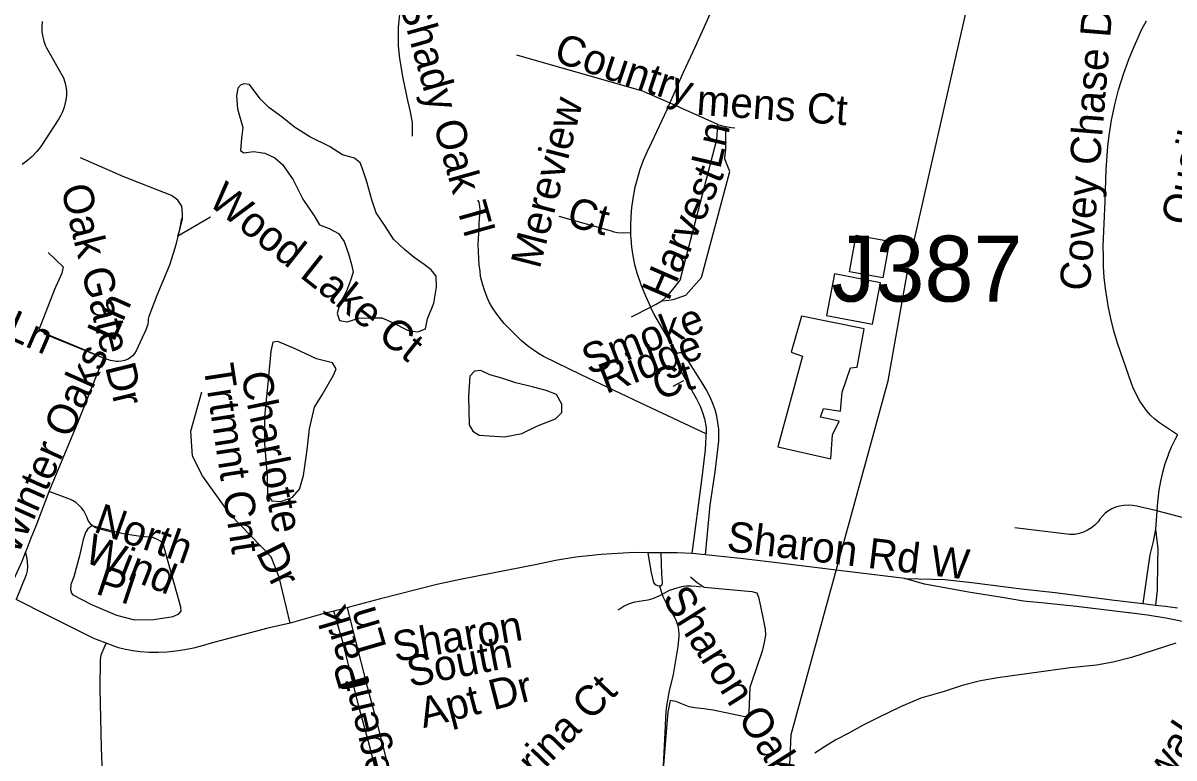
# Model space of a CAD drawing. Extents: x 1383679 to 1536984, y 460658 to 651027.
# Drawn here: x 1438807 to 1442417, y 502662 to 504968 of the extents above; entities that cross this region are included whole.
import ezdxf

# ---------------------------------------------------------------- set-up
doc = ezdxf.new("R2010")
doc.units = 0
for name, color, linetype in [('Exist Cultural Warehouse Building Footprint', 7, 'Continuous'), ('Exist Hydrographic Creek Single Shore', 7, 'Continuous'), ('Exist Hydrographic Misc Water Feature', 7, 'Continuous'), ('Exist Road Non-System Structure Non-Sys Other Number Label', 7, 'Continuous'), ('Exist Road Non-System Type 51', 7, 'Continuous'), ('Exist Road Non-System Type 51 Label', 7, 'Continuous')]:
    doc.layers.add(name, color=color, linetype=linetype)

msp = doc.modelspace()

# ---------------------------------------------------------------- linework, layer by layer
at = {"layer": 'Exist Cultural Warehouse Building Footprint'}
for points in [[(1441419.6, 504302.8), (1441524.2, 504284.1), (1441503.5, 504168.2), (1441398.9, 504187), (1441419.6, 504302.8)], [(1441351.9, 504180.8), (1441327, 504050.3), (1441471.2, 504022.7), (1441496.1, 504153.2), (1441351.9, 504180.8)], [(1441248.7, 504047.8), (1441216.4, 503935.1), (1441251.9, 503922.6), (1441174.5, 503637.8), (1441340.6, 503600.3), (1441345.4, 503675.4), (1441366.4, 503719.2), (1441308.3, 503731.7), (1441318, 503758.3), (1441371.2, 503750.5), (1441376.1, 503809.9), (1441401.9, 503886.6), (1441422.8, 503888.2), (1441445.4, 504008.7), (1441248.7, 504047.8)]]:
    msp.add_lwpolyline(points, dxfattribs=at)
at = {"layer": 'Exist Hydrographic Creek Single Shore'}
msp.add_lwpolyline([(1440990.3, 501787.8), (1441110.3, 501946.3), (1441202.3, 502426.9), (1441216.3, 502735.2), (1441520.3, 503845.1), (1441585.3, 504211.5), (1441766.4, 505008.7), (1441966.3, 505454.3), (1442146.4, 505703.5)], dxfattribs=at)
at = {"layer": 'Exist Hydrographic Misc Water Feature'}
for points in [[(1440104.2, 504139.4), (1440102.8, 504173.9), (1440087, 504193.9), (1440065.4, 504209.9), (1440033.8, 504232.7), (1440004.2, 504257.1), (1439968.8, 504289.8), (1439943.6, 504330.5), (1439914.4, 504373), (1439901.1, 504413.5), (1439886.1, 504469.5), (1439870.8, 504514.1), (1439865.2, 504529.9), (1439847.4, 504544.2), (1439809.6, 504554.8), (1439768.1, 504580.2), (1439706.7, 504611), (1439659.1, 504641.5), (1439619.6, 504672.6), (1439578.2, 504703), (1439550.6, 504729.9), (1439517.5, 504774.8), (1439499.5, 504776.9), (1439489.4, 504772.9), (1439481.2, 504763.3), (1439476.8, 504739.5), (1439480.1, 504699.3), (1439497, 504640.7), (1439492.4, 504607.1), (1439489.6, 504568.6), (1439499.6, 504561), (1439529.7, 504564.5), (1439565.6, 504559.7), (1439597.4, 504545.1), (1439621, 504524.1), (1439654.1, 504475.9), (1439685, 504415.3), (1439720.1, 504362.9), (1439737.5, 504334.7), (1439767.4, 504323.4), (1439797, 504307.2), (1439814.6, 504283.1), (1439828, 504244.2), (1439837.3, 504210.4), (1439842.9, 504186.5), (1439834.4, 504160.4), (1439821.8, 504127), (1439801, 504087.2), (1439792.5, 504057), (1439800.1, 504034.7), (1439824.1, 504030.9), (1439860.2, 504041.7), (1439896.3, 504043.4), (1439932.3, 504042.7), (1439964.1, 504029.8), (1440015.7, 504003.3), (1440045.5, 503998.6), (1440069.7, 504008), (1440076.3, 504039.8), (1440095.2, 504089.5), (1440104.2, 504139.4)], [(1439727.9, 503913.9), (1439660.4, 503945.6), (1439606.8, 503968.9), (1439590.7, 503966.7), (1439584.2, 503938.9), (1439576.6, 503847.2), (1439564.5, 503733.4), (1439565, 503648.8), (1439573.1, 503545.3), (1439574, 503488.6), (1439587.7, 503468.7), (1439615.6, 503466.5), (1439651.9, 503479.7), (1439674.4, 503505.5), (1439687.2, 503548.7), (1439698.7, 503628.9), (1439705.7, 503694.4), (1439721.1, 503762.2), (1439745.8, 503801.9), (1439780.9, 503863.6), (1439789.3, 503883.1), (1439777.6, 503901.4), (1439727.9, 503913.9)], [(1440408.6, 503825.5), (1440352.8, 503839), (1440309, 503853.8), (1440271.3, 503864.4), (1440243.4, 503877.3), (1440223.3, 503875.2), (1440209, 503859.9), (1440203.9, 503797.6), (1440206.3, 503707.3), (1440217.9, 503687.4), (1440237.7, 503674.7), (1440317.6, 503669.8), (1440371.9, 503680.2), (1440420.3, 503703.8), (1440476.7, 503726.5), (1440497, 503745.8), (1440497.5, 503772), (1440480.1, 503802.8), (1440448.4, 503814.9), (1440408.6, 503825.5)], [(1442422.8, 503022.6), (1442354.3, 503000.2), (1442283.9, 502977), (1442225.5, 502962.6), (1442173.3, 502953), (1442091.1, 502944.8), (1441962.7, 502926.8), (1441864.5, 502913.3), (1441810.3, 502903.7), (1441752.1, 502889.3), (1441695.7, 502869.9), (1441623.2, 502849.2), (1441558.7, 502822.6), (1441488.1, 502787.9), (1441439.7, 502764.2), (1441397.1, 502739.7), (1441356.7, 502718.3), (1441320.3, 502696.9), (1441290, 502677)]]:
    msp.add_lwpolyline(points, dxfattribs=at)
at = {"layer": 'Exist Road Non-System Type 51'}
for p, q in [((1440754.3, 504753.4), (1440835.7, 504717.5)), ((1439395.8, 504358.5), (1439293.2, 504299.8)), ((1440715.2, 504045.8), (1440775.1, 504076.7)), ((1440845.8, 503828.4), (1440879.6, 503846.6)), ((1442362.9, 503437), (1442358.3, 503379.4)), ((1440807.7, 503305.9), (1440767.8, 503306)), ((1440803.4, 503200.9), (1440812.1, 503175.3)), ((1439823.5, 503133.1), (1439781.8, 503122.9)), ((1442318.6, 503146.6), (1442358.5, 503141.7))]:
    msp.add_line(p, q, dxfattribs=at)
for points in [[(1440029.3, 504613.1), (1440029.3, 504655.4), (1440022.9, 504689.3), (1440014.5, 504725.3), (1439999.6, 504795.2), (1439989, 504856.6), (1439984.8, 504896.9), (1439984.8, 504954.1), (1439989, 504996.4), (1439995.3, 505025.4), (1440005.7, 505066)], [(1440975.8, 505029.1), (1440961.9, 504998), (1440913.7, 504891.1), (1440877.8, 504812.5), (1440835.7, 504717.5)], [(1438867.1, 504972.6), (1438866.3, 504956.4), (1438867, 504940.3), (1438869.3, 504924.3), (1438872.6, 504911.2), (1438877.4, 504898.5), (1438881.2, 504890.8), (1438934.6, 504796.2), (1438939.1, 504782.8), (1438942.1, 504768.9), (1438943.6, 504754.9), (1438943.5, 504740.7), (1438941.8, 504726.7), (1438939.9, 504718.1), (1438936.6, 504703.8), (1438931.7, 504689.9), (1438925.4, 504676.6), (1438920.2, 504667.8), (1438863.4, 504580.3), (1438850.6, 504564.5), (1438836.6, 504549.8), (1438821.4, 504536.3), (1438805.3, 504523.9)], [(1442427.4, 503675.4), (1442371.2, 503713.7), (1442356.7, 503725.3), (1442343.2, 503738.1), (1442330.7, 503751.9), (1442319.5, 503766.7), (1442309.7, 503781.9), (1442291.1, 503818.4), (1442283.9, 503837.4), (1442239.5, 503963.6), (1442228.3, 504002), (1442218.6, 504040.9), (1442210.4, 504080.2), (1442206.7, 504101.4), (1442201.5, 504135.4), (1442197.8, 504169.5), (1442195.7, 504203.7), (1442195.1, 504236.6), (1442194.8, 504268.2), (1442200.8, 504408.9), (1442203.7, 504508.1), (1442209.4, 504581), (1442213.7, 504615.5), (1442220.8, 504663), (1442232.3, 504716.4), (1442243.1, 504758.2), (1442258.3, 504807.8), (1442274.4, 504851.3), (1442292, 504894.2), (1442316.3, 504948.5), (1442330, 504974.7)], [(1440754.3, 504753.4), (1440355.7, 504867.7)], [(1440835.7, 504717.5), (1440826, 504695.6), (1440801.8, 504644), (1440778.1, 504593.6), (1440764.5, 504565.5), (1440752.6, 504537.1), (1440742.1, 504508.1), (1440733, 504478.6), (1440725.4, 504448.6), (1440724.9, 504446.5), (1440719.5, 504418), (1440715.5, 504389.4), (1440713.1, 504360.7), (1440712.2, 504331.9), (1440712.7, 504311.1)], [(1440835.7, 504717.5), (1440866.2, 504704), (1440984.7, 504650.7), (1440986.6, 504650.1)], [(1440983, 504602.9), (1440985.6, 504632.3), (1440986.6, 504650.1)], [(1440986.6, 504650.1), (1441008, 504643.4), (1441009.9, 504643.1)], [(1441009.9, 504643.1), (1441010, 504572.2), (1441007.3, 504544.6)], [(1441009.9, 504643.1), (1441029, 504640.6), (1441039.6, 504639)], [(1440868.5, 504161.2), (1440983, 504602.9)], [(1439293.2, 504299.8), (1439299.8, 504323.6), (1439303.4, 504336.1), (1439307.5, 504353.3), (1439307.9, 504369.1), (1439305.1, 504393.7), (1439292.8, 504411.8), (1439272.6, 504426.8), (1439123.1, 504486), (1438987.8, 504544.7)], [(1440886.2, 504113.7), (1440934.6, 504169.6), (1441023.7, 504502.3), (1441007.3, 504544.6)], [(1440949.7, 503679.3), (1440742.9, 503775.8), (1440557.5, 503864.4), (1440439.7, 503921.3), (1440429.3, 503927.5), (1440408.2, 503941.7), (1440388.4, 503956.4), (1440369.5, 503972.2), (1440355.7, 503985.3), (1440316.5, 504025.7), (1440303.3, 504040.9), (1440290.8, 504057.4), (1440279.3, 504074.2), (1440269.4, 504092.1), (1440261.4, 504110.4), (1440254.4, 504129.8), (1440249.1, 504147), (1440245.1, 504161.5), (1440242.4, 504172.8), (1440240.5, 504190), (1440238, 504209.6), (1440236.5, 504228.4), (1440235.2, 504274.5), (1440236.3, 504307.5), (1440237.4, 504338.3), (1440240.9, 504382.7), (1440240.3, 504392.7), (1440237.5, 504406.2), (1440233.4, 504412.4)], [(1439304.6, 504354.5), (1439296.9, 504315.1), (1439293.2, 504299.8)], [(1440487.5, 504362.4), (1440651.3, 504316.1), (1440660.4, 504312.8), (1440671.5, 504310.9), (1440689.5, 504310), (1440712.7, 504311.1)], [(1440712.7, 504311.1), (1440712.9, 504302.9), (1440713.5, 504292), (1440716, 504264.6), (1440720, 504237.4), (1440725.4, 504210.6), (1440732.4, 504184.2)], [(1439293.2, 504299.8), (1439287.6, 504275.9), (1439283.8, 504261.8), (1439266.4, 504207.8), (1439227.3, 504112.7), (1439201.7, 504047.3), (1439200.2, 504038.9), (1439199.9, 504032), (1439198.7, 504022.8), (1439193.5, 504007.7), (1439162.6, 503939.4), (1439157.4, 503931), (1439150.9, 503923.6), (1439143.4, 503917.3), (1439134.9, 503912.2), (1439125.7, 503908.7), (1439116.1, 503906.6), (1439106.2, 503906), (1439100.6, 503906.4), (1439081.5, 503908.9), (1439060.1, 503916.7)], [(1438886.6, 504247.6), (1438932.9, 504203), (1438929.5, 504183.3), (1438906.4, 504131.9), (1438856.6, 504005.1), (1438890.9, 503988.4), (1439003.6, 503941.1), (1439061.9, 503916.8)], [(1440732.4, 504184.2), (1440732.5, 504183.9), (1440732.3, 504184.3), (1440732.4, 504184.2)], [(1440732.4, 504184.2), (1440745, 504148.1), (1440759.2, 504112.4), (1440774.8, 504077.2), (1440775.1, 504076.7)], [(1440810.4, 504096), (1440830.7, 504114.1), (1440849, 504137.6), (1440868.5, 504161.2)], [(1440775.1, 504076.7), (1440793.3, 504086.1), (1440810.4, 504096)], [(1440810.4, 504096), (1440832.3, 504098.4), (1440846, 504100.4), (1440886.2, 504113.7)], [(1440775.1, 504076.7), (1440787.9, 504050.4), (1440817.4, 504000.1), (1440859.1, 503930.6)], [(1439060.1, 503916.7), (1439041.8, 503923.4), (1438872.3, 503993.2)], [(1438889.8, 503497.8), (1438909.1, 503545.7), (1438980.2, 503716.5), (1438997.3, 503758.5), (1439060.1, 503916.7)], [(1440859.1, 503930.6), (1440857.3, 503929.4), (1440854.1, 503925.6), (1440852.2, 503921), (1440851.9, 503916.1), (1440852, 503915.7), (1440854, 503909.7), (1440866.7, 503881.9), (1440919.7, 503788.5), (1440921.8, 503784.6), (1440930.7, 503765.9), (1440938.1, 503746.4), (1440944, 503726.3), (1440949.3, 503698.7), (1440949.7, 503679.3)], [(1440947.4, 503299.2), (1440962.7, 503454.8), (1440977.9, 503560), (1440985.7, 503620.3), (1440989.1, 503657.4), (1440989.6, 503672.6), (1440988.9, 503693.5), (1440986.7, 503714.2), (1440983, 503734.7), (1440977.9, 503754.6), (1440970.6, 503774.1), (1440960.8, 503796.4), (1440949.5, 503818.1), (1440936.8, 503839.2), (1440895.7, 503905), (1440879.6, 503927.7), (1440875.8, 503930.9), (1440871.2, 503932.8), (1440866.3, 503933.2), (1440861.5, 503932), (1440859.1, 503930.6)], [(1439370.5, 503547.5), (1439338.5, 503609.4), (1439333.9, 503687.2), (1439368.3, 503810.9)], [(1440905.9, 503303.1), (1440935.7, 503533.1), (1440947.3, 503629), (1440949.9, 503670.6), (1440949.7, 503679.3)], [(1442427.4, 503675.4), (1442418.9, 503660.1), (1442408.1, 503637.5), (1442398.8, 503614.3), (1442397.9, 503611.9), (1442388.4, 503585.2), (1442380.5, 503557.9), (1442374.1, 503530.3), (1442369.2, 503502.4), (1442365.9, 503474.2), (1442365.1, 503464.7), (1442362.9, 503437)], [(1439645.2, 503084.9), (1439610.9, 503229.2), (1439585.7, 503293.3), (1439457.5, 503426.1), (1439370.5, 503547.5)], [(1442993.1, 503537.4), (1442965.2, 503535.4), (1442936.8, 503531.7), (1442908.7, 503526.5), (1442891.5, 503522.5), (1442868.5, 503516.6), (1442839.3, 503506.6), (1442810.8, 503495.2), (1442782.8, 503482.3), (1442755.6, 503468), (1442745.2, 503462.1), (1442686.5, 503425.8), (1442672.2, 503415.8), (1442657.1, 503407.1), (1442641.2, 503399.8), (1442624.7, 503394), (1442607.8, 503389.7), (1442595, 503387.8), (1442582, 503387.5), (1442569.1, 503388.8), (1442566.3, 503389.3), (1442537.7, 503394.3), (1442470.4, 503409.3), (1442362.9, 503437)], [(1438815.5, 503306.7), (1438820.8, 503319.5), (1438833.5, 503352.7), (1438848.3, 503390.2), (1438877.7, 503467.7), (1438889.8, 503497.8)], [(1439086.3, 503370.6), (1439037.6, 503383.4), (1439029.7, 503387.5), (1439022.6, 503393), (1439016.7, 503399.7), (1439012, 503407.2), (1439008.6, 503415.5), (1439008.5, 503416.2), (1438998.5, 503437.1), (1438991.2, 503446.9), (1438982.7, 503455.6), (1438973.1, 503463.2), (1438962.7, 503469.4), (1438956, 503472.5), (1438889.8, 503497.8)], [(1442362.9, 503437), (1442300.3, 503452.4), (1442286.7, 503454.5), (1442272.9, 503455.1), (1442259.2, 503454.3), (1442245.6, 503452), (1442233.4, 503448.7), (1442222.1, 503443.7), (1442211.3, 503437.3), (1442201.2, 503429.7), (1442192.1, 503421), (1442184, 503411.3), (1442178.5, 503403.3), (1442168.6, 503392.9), (1442157.6, 503383.9), (1442145.6, 503376.3), (1442132.8, 503370.3), (1442119.3, 503365.8), (1442106.2, 503363.1), (1442090, 503363.6), (1441917.9, 503384)], [(1439023.6, 503389.8), (1439011.1, 503380.8), (1439003.8, 503369.3), (1438995.6, 503347.2), (1438984.1, 503295.8), (1438967, 503230.3), (1438957.1, 503205.8), (1438956.4, 503190.2), (1438959.6, 503178.8), (1438963.6, 503173.9), (1439021.8, 503143.7), (1439100.2, 503110.2), (1439156.6, 503095.4), (1439218, 503096.2), (1439278.5, 503106.1), (1439295.6, 503114.2), (1439303, 503122.4), (1439302.1, 503135.5), (1439250.6, 503322.8), (1439248.2, 503332.6), (1439238.4, 503342.3), (1439227, 503348.9), (1439213.9, 503353.8), (1439175.5, 503357.1), (1439121.5, 503365.2), (1439023.6, 503389.8)], [(1442358.3, 503379.4), (1442351.1, 503340.8), (1442341.2, 503299.7), (1442332.5, 503241.5), (1442318.6, 503146.6)], [(1442358.3, 503379.4), (1442365.5, 503317.8), (1442365.4, 503274), (1442364, 503188), (1442358.5, 503141.7)], [(1438757, 503173.4), (1438789.2, 503245.3), (1438804.3, 503279.4), (1438815.5, 503306.7)], [(1438815.5, 503306.7), (1438819.5, 503286.8), (1438821.5, 503263.6), (1438820.5, 503249.4), (1438817.2, 503236.5), (1438785.6, 503159.1)], [(1440767.8, 503306), (1440723.6, 503306.1), (1440620.7, 503300.3), (1440541, 503291.6), (1440477.5, 503281.2), (1440418.6, 503269.4), (1440178.5, 503221.7), (1440105.4, 503206), (1439924.3, 503160.5), (1439830.3, 503134.8), (1439823.5, 503133.1)], [(1440803.4, 503200.9), (1440798.6, 503201.6), (1440790.5, 503204.9), (1440785.5, 503212.3), (1440776.7, 503247.9), (1440767.8, 503306)], [(1440807.7, 503305.9), (1440809.2, 503238.4), (1440811.4, 503213.5), (1440810.3, 503204.2), (1440805.2, 503200.7), (1440803.4, 503200.9)], [(1440905.9, 503303.1), (1440859.2, 503305.7), (1440807.7, 503305.9)], [(1440947.4, 503299.2), (1440917.4, 503302.4), (1440905.9, 503303.1)], [(1441572.6, 503225.1), (1441365.5, 503250.2), (1441188.7, 503272), (1441066.9, 503286.6), (1440947.4, 503299.2)], [(1440900.1, 503230.2), (1440921.2, 503212.8), (1440943.4, 503197.8), (1441092.9, 503183.8), (1441108.4, 503180), (1441114.2, 503166.4), (1441120.1, 503138.2), (1441128.8, 503097.4), (1441134.6, 503066.4), (1441135.6, 503047), (1441131.6, 503024.7), (1441124.9, 502997.5), (1441092.9, 502901.3), (1441087.1, 502882.9), (1441083.1, 502804.2), (1441081.2, 502793.6), (1441070.6, 502790.7), (1441045.8, 502796.5), (1440971.5, 502812), (1440942.4, 502815.9), (1440914.2, 502818.8), (1440896.8, 502822.8), (1440855, 502839.2), (1440836.4, 502842.3)], [(1441572.6, 503225.1), (1441658.8, 503222.7), (1441698.5, 503222.1), (1441782.8, 503212.9), (1441938.8, 503193.1), (1442044.4, 503181.1), (1442221.8, 503158.6), (1442318.6, 503146.6)], [(1442917.7, 502895), (1442858.4, 502923.8), (1442756.8, 502972), (1442663.8, 503016.4), (1442632.9, 503031.6), (1442601.4, 503045.3), (1442569.3, 503057.6), (1442536.7, 503068.4), (1442505.4, 503077.2), (1442448.4, 503089.5), (1442391.2, 503100.2), (1442333.6, 503109.5), (1442275.9, 503117.1), (1442274.5, 503117.3), (1442111.1, 503137.3), (1442010.9, 503147.4), (1441944.8, 503153.7), (1441877.5, 503165), (1441778.9, 503181), (1441633.9, 503207.2), (1441572.6, 503225.1)], [(1440934.1, 503197.8), (1440918.6, 503200.3), (1440903, 503201.3), (1440887.3, 503200.7), (1440871.8, 503198.5), (1440857.3, 503195), (1440833.8, 503186.9), (1440812.1, 503175.3)], [(1439068.1, 503022.2), (1439029.5, 503037), (1438887.4, 503108.2), (1438785.6, 503159.1)], [(1440812.1, 503175.3), (1440801.2, 503169.5), (1440781.9, 503160.9), (1440766.7, 503156.9), (1440726.4, 503150.5), (1440708.2, 503145.3), (1440692.1, 503138), (1440673.4, 503126.1)], [(1440812.1, 503175.3), (1440815.2, 503166.1), (1440827.9, 503139.4), (1440850.9, 503101.4), (1440856.6, 503089.5), (1440860.7, 503077), (1440863.3, 503064.1), (1440864.4, 503050.9), (1440864.3, 503043.6), (1440861.1, 503011.8), (1440845.9, 502923.5), (1440833.7, 502873), (1440826.5, 502832), (1440823.6, 502808.4), (1440819.2, 502719.3), (1440814.8, 502638.5), (1440799.2, 502395), (1440782.7, 502395.3)], [(1439781.8, 503122.9), (1439747.3, 503114.4), (1439645.2, 503084.9), (1439575.1, 503068.7), (1439397.4, 503022.5), (1439369.4, 503013.5), (1439342.2, 503006.4), (1439314.7, 503000.7), (1439286.9, 502996.5), (1439259, 502993.8), (1439230.9, 502992.7), (1439202.8, 502993), (1439174.8, 502994.8), (1439151.5, 502997.6), (1439128.5, 503001.8), (1439107.3, 503007.1), (1439068.1, 503022.2)], [(1439947.5, 502486.9), (1439896.8, 502689.2), (1439859.6, 502827.8), (1439811.9, 503021.8), (1439781.8, 503122.9)], [(1439823.5, 503133.1), (1439851.6, 503025.7), (1439883.5, 502898), (1439919.9, 502760.5), (1439952.4, 502633), (1439987.2, 502497)], [(1442358.5, 503141.7), (1442389.7, 503137.8), (1442427.3, 503132.8)], [(1439061.4, 502337), (1439063.6, 502351), (1439063.5, 502410.9), (1439059.9, 502527.6), (1439054.1, 502694.8), (1439049.7, 502878.8), (1439050.1, 502969.9), (1439052.9, 502985.1), (1439068.1, 503022.2)], [(1440836.4, 502842.3), (1440829.1, 502805.1), (1440825, 502756.5), (1440815.2, 502627.2)]]:
    msp.add_lwpolyline(points, dxfattribs=at)

# ---------------------------------------------------------------- texts
at = {"layer": 'Exist Road Non-System Structure Non-Sys Other Number Label'}
msp.add_text('J387', height=206.69, dxfattribs=at).set_placement((1441342.2, 504094.1))
at = {"layer": 'Exist Road Non-System Type 51 Label'}
for s, rotation, p in [('Shady Oak Tl', 285.7001, (1439986.2, 505032.3)), ('Covey Chase Dr', 85.3758, (1442152.1, 504125.3)), ('Quail Hill Rd', 78.6359, (1442469.1, 504329.3)), ('Country', 341.5658, (1440467.7, 504849)), ('Mereview', 75.4996, (1440427.4, 504193.8)), ('mens Ct', 355.9442, (1440917.5, 504680.7)), ('Ln', 76.7593, (1440993.4, 504507.1)), ('Harvest', 66.5097, (1440831.8, 504092.8)), ('Oak Gate Dr', 283.8842, (1438925.4, 504451.3)), ('Wood Lake Ct', 321.6175, (1439384.1, 504401.3)), ('Ct', 345.9644, (1440508.5, 504332.3)), ('Mustang Ln', 336.298, (1438267.8, 504193.3)), ('Winter Oaks Ln', 65.7989, (1438790.7, 503294.3)), ('Smoke', 21.0382, (1440582.7, 503862.5)), ('Ridge', 20.7263, (1440635.5, 503803.5)), ('Trtmnt Cnt', 278.6995, (1439372.9, 503891.8)), ('Charlotte', 281.7661, (1439490.2, 503865.6)), ('Ct', 17.1034, (1440797.9, 503784.9)), ('North', 340.5099, (1439025.2, 503372.9)), ('Sharon Rd W', 353.2177, (1441011.4, 503311.3)), ('Wind', 338.4597, (1438994.2, 503279.2)), ('Dr', 296.5649, (1439536.2, 503306.8)), ('Pl', 341.5658, (1439031.8, 503178.2)), ('Sharon Oaks Ln', 302.2569, (1440809.2, 503163.9)), ('Park', 106.5569, (1439892, 502896.2)), ('Ln', 106.3618, (1439948.5, 503008.8)), ('Sharon', 9.7553, (1439975, 502963.1)), ('South', 11.0417, (1440021.1, 502884.3)), ('Gruenewald Ln', 56.0967, (1442156.8, 502224.4)), ('Regent', 103.3485, (1439982.9, 502521.5)), ('Apt Dr', 14.3822, (1440063.1, 502755.1)), ('Sabrina Ct', 46.0136, (1440259.2, 502434.7))]:
    msp.add_text(s, height=95, rotation=rotation, dxfattribs=at).set_placement(p)

doc.saveas('drawing.dxf')
